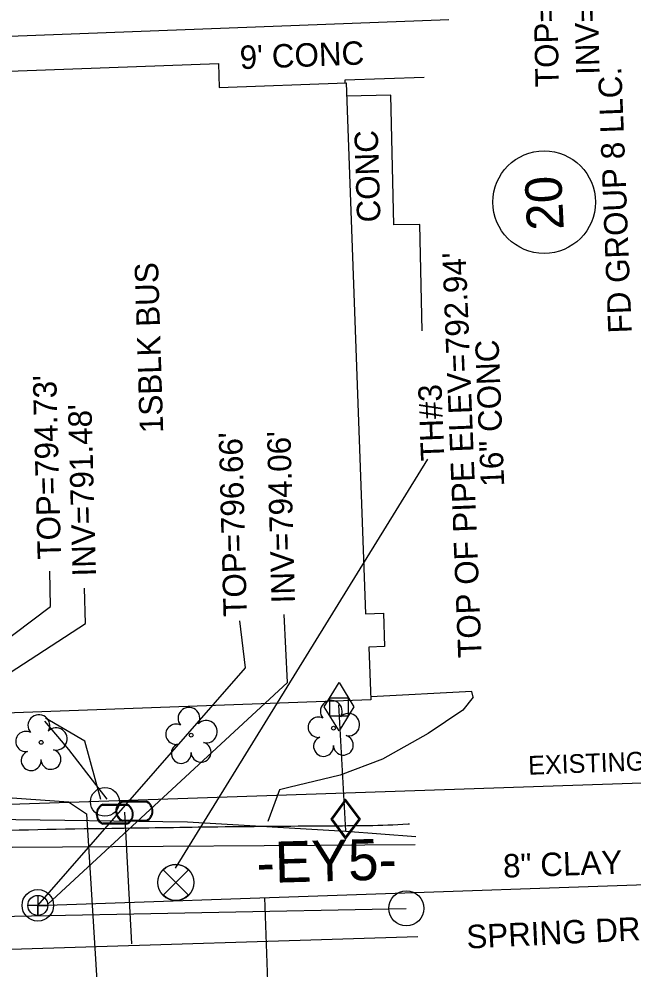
# Model space of a CAD drawing. Extents: x 1627482 to 1629573, y 760826 to 766301.
# Drawn here: x 1628507.9 to 1628612.8, y 762917.6 to 763079.7 of the extents above; entities that cross this region are included whole.
import ezdxf

# ---------------------------------------------------------------- set-up
doc = ezdxf.new("R2010")
doc.units = 0
for name, color, linetype in [('Exist Building', 7, 'Continuous'), ('Exist Building Text', 7, 'Continuous'), ('Exist Horizontal Alignment', 7, 'Continuous'), ('Exist Horizontal Alignment Direction Label', 7, 'Continuous'), ('Exist Horizontal Alignment Point', 7, 'Continuous'), ('Exist Other Culture Area Outline', 7, 'Continuous'), ('Exist Other Culture Area Outline Text', 7, 'Continuous'), ('Exist Property Owner Number CELL', 7, 'Continuous'), ('Exist Property Owner Text', 7, 'Continuous'), ('Exist Right of Way Line', 7, 'Continuous'), ('Exist Right of Way Line Text', 7, 'Continuous'), ('Exist Roads Curbs', 7, 'Continuous'), ('Exist Roads Curbs Text', 7, 'Continuous'), ('Exist Roads EOP', 7, 'Continuous'), ('Exist Roads EOP Other', 7, 'Continuous'), ('Exist Roads EOP Text', 7, 'Continuous'), ('Exist Structure Minor Catch Basin Leader', 7, 'Continuous'), ('Exist Structure Minor Catch Basin Top Elevation', 7, 'Continuous'), ('Exist Structure Minor Drop Inlet Top Elevation', 7, 'Continuous'), ('Exist Structure Minor Pipes RCP 15 Inch Invert', 7, 'Continuous'), ('Exist Structure Minor Pipes RCP 15 Inch Leader', 7, 'Continuous'), ('Exist Utilities Gas Meter CELL', 7, 'Continuous'), ('Exist Utilities Gas UG Line SUE LOS B', 7, 'Continuous'), ('Exist Utilities Gas Valve CELL', 7, 'Continuous'), ('Exist Utilities Other Pole CELL', 7, 'Continuous'), ('Exist Utilities Power UG Cable SUE LOS B', 7, 'Continuous'), ('Exist Utilities Sanitary Sewer Manhole CELL', 7, 'Continuous'), ('Exist Utilities Sanitary Sewer Manhole Leader', 7, 'Continuous'), ('Exist Utilities Sanitary Sewer Manhole Text', 7, 'Continuous'), ('Exist Utilities Sanitary Sewer UG Line', 7, 'Continuous'), ('Exist Utilities Sanitary Sewer UG Line Invert Elevation', 7, 'Continuous'), ('Exist Utilities Sanitary Sewer UG Line Leader', 7, 'Continuous'), ('Exist Utilities Sanitary Sewer UG Line Text', 7, 'Continuous'), ('Exist Utilities Telephone UG Cable SUE LOS B', 7, 'Continuous'), ('Exist Utilities Water Meter CELL', 7, 'Continuous'), ('Exist Utilities Water Test Hole SUE LOS A CELL', 7, 'Continuous'), ('Exist Utilities Water Test Hole SUE LOS A Leader', 7, 'Continuous'), ('Exist Utilities Water Test Hole SUE LOS A Text', 7, 'Continuous'), ('Exist Utilities Water UG Line SUE LOS B', 7, 'Continuous'), ('Exist Vegetation Tree CELL', 7, 'Continuous')]:
    doc.layers.add(name, color=color, linetype=linetype)

msp = doc.modelspace()

# ---------------------------------------------------------------- linework, layer by layer
at = {"layer": 'Exist Building'}
msp.add_lwpolyline([(1628485.31, 762960.48), (1628481.44, 763065.52), (1628503.26, 763066.33), (1628503.1, 763070.66), (1628541.95, 763072.09), (1628542.1, 763067.96), (1628563.71, 763068.75), (1628567.04, 762978.19), (1628570.07, 762978.3), (1628570.29, 762972.58), (1628567.58, 762972.49), (1628567.91, 762963.52)], close=True, dxfattribs=at)
at = {"layer": 'Exist Horizontal Alignment'}
msp.add_line((1628423.75, 762924.93), (1628573.98, 762927.92), dxfattribs=at)
at = {"layer": 'Exist Horizontal Alignment Point'}
msp.add_circle((1628573.98, 762927.92), 3, dxfattribs=at)
at = {"layer": 'Exist Other Culture Area Outline'}
for points in [[(1628577.04, 763069.67), (1628563.49, 763069.24), (1628563.52, 763068.75)], [(1628576.69, 763026.49), (1628576.27, 763044.63), (1628571.87, 763044.52), (1628571.36, 763066.66), (1628563.79, 763066.48)], [(1628585.41, 762963.95), (1628585.18, 762964.92), (1628567.92, 762964.04)]]:
    msp.add_lwpolyline(points, dxfattribs=at)
at = {"layer": 'Exist Property Owner Number CELL'}
msp.add_circle((1628597.5, 763048.42), 8.75, dxfattribs=at)
at = {"layer": 'Exist Right of Way Line'}
msp.add_lwpolyline([(1628647.86, 762950.41), (1628444, 762943.51)], dxfattribs=at)
at = {"layer": 'Exist Roads Curbs'}
msp.add_lwpolyline([(1628581.25, 763079.54), (1628468.8, 763075.28), (1628469.27, 763065.69), (1628482.61, 763066.36), (1628482.65, 763065.57)], dxfattribs=at)
at = {"layer": 'Exist Roads EOP'}
msp.add_spline([(1628467.76, 762937.43), (1628467.87, 762939.77), (1628468.04, 762940.3), (1628468.48, 762940.58), (1628469.88, 762940.64), (1628471.6, 762940.38), (1628473.17, 762940.22), (1628498.47, 762940.9), (1628523.77, 762941.59), (1628540.61, 762941.83), (1628560.5, 762942.01), (1628567.39, 762942.07), (1628574.28, 762942.33), (1628574.54, 762942.35)], degree=3, dxfattribs=at)
at = {"layer": 'Exist Roads EOP Other'}
msp.add_lwpolyline([(1628585.41, 762963.95), (1628583.64, 762961.76), (1628577.69, 762957.78), (1628569.9, 762953.36), (1628562.71, 762950.63), (1628553.98, 762948.55), (1628552.34, 762948.17), (1628550.37, 762942.74)], dxfattribs=at)
at = {"layer": 'Exist Structure Minor Catch Basin Leader'}
msp.add_lwpolyline([(1628460.66, 762939.72), (1628513.33, 762979.44), (1628513.17, 762985.43)], dxfattribs=at)
at = {"layer": 'Exist Structure Minor Pipes RCP 15 Inch Leader'}
msp.add_lwpolyline([(1628460.51, 762938.28), (1628519.29, 762976.55), (1628519.13, 762982.55)], dxfattribs=at)
at = {"layer": 'Exist Utilities Gas Meter CELL'}
msp.add_line((1628562.53, 762962.31), (1628562.53, 762962.31), dxfattribs=at)
for points in [[(1628559.99, 762962.31), (1628562.53, 762966.43), (1628565.06, 762962.31), (1628562.53, 762958.2), (1628559.99, 762962.31)], [(1628560.95, 762963.85), (1628564.1, 762963.85), (1628564.1, 762960.74), (1628560.95, 762960.74), (1628560.95, 762963.85)]]:
    msp.add_lwpolyline(points, dxfattribs=at)
at = {"layer": 'Exist Utilities Gas UG Line SUE LOS B'}
msp.add_line((1628562.4, 762962.62), (1628563.64, 762941.14), dxfattribs=at)
msp.add_lwpolyline([(1628575.59, 762940.14), (1628563.68, 762941.04), (1628536.7, 762942.62), (1628503.11, 762943.06), (1628461.85, 762941.81), (1628438.72, 762940.41)], dxfattribs=at)
at = {"layer": 'Exist Utilities Gas Valve CELL'}
msp.add_line((1628563.64, 762943.16), (1628563.64, 762943.16), dxfattribs=at)
msp.add_lwpolyline([(1628563.64, 762946.58), (1628561.1, 762943.16), (1628563.64, 762939.75), (1628566.18, 762943.16), (1628563.64, 762946.58)], dxfattribs=at)
msp.add_lwpolyline([(1628565.93, 762943.16), (1628563.64, 762946.24), (1628561.35, 762943.16), (1628563.64, 762940.09)], close=True, dxfattribs=at)
at = {"layer": 'Exist Utilities Other Pole CELL'}
msp.add_circle((1628522.59, 762946.09), 2.46, dxfattribs=at)
at = {"layer": 'Exist Utilities Power UG Cable SUE LOS B'}
msp.add_lwpolyline([(1628521.88, 762946.51), (1628519.16, 762956.43), (1628512.45, 762960.38)], dxfattribs=at)
at = {"layer": 'Exist Utilities Sanitary Sewer Manhole CELL'}
msp.add_lwpolyline([(1628511.15, 762930.14), (1628511.15, 762926.72), (1628511.15, 762928.43), (1628512.87, 762928.43), (1628509.44, 762928.43)], dxfattribs=at)
for radius in [2.69, 1.71]:
    msp.add_circle((1628511.15, 762928.43), radius, dxfattribs=at)
at = {"layer": 'Exist Utilities Sanitary Sewer Manhole Leader'}
msp.add_lwpolyline([(1628511.15, 762928.43), (1628546.54, 762968.98), (1628545.6, 762977)], dxfattribs=at)
at = {"layer": 'Exist Utilities Sanitary Sewer UG Line'}
for p, q in [((1628511.15, 762928.43), (1628773.24, 762937.39)), ((1628550.73, 762904.34), (1628549.88, 762929.76))]:
    msp.add_line(p, q, dxfattribs=at)
at = {"layer": 'Exist Utilities Sanitary Sewer UG Line Leader'}
msp.add_lwpolyline([(1628512.88, 762928.64), (1628553.73, 762966.43), (1628553.13, 762978.08)], dxfattribs=at)
at = {"layer": 'Exist Utilities Telephone UG Cable SUE LOS B'}
for points in [[(1628512.28, 762959.85), (1628516.37, 762955), (1628522.9, 762946.54)], [(1628399.95, 762944.56), (1628455.29, 762946.83), (1628491.56, 762947.87), (1628516.36, 762946.07), (1628519.44, 762944.07), (1628521.46, 762911.91), (1628571.96, 762912.88)]]:
    msp.add_lwpolyline(points, dxfattribs=at)
at = {"layer": 'Exist Utilities Water Meter CELL'}
for p, q in [((1628524.27, 762943.99), (1628524.27, 762943.99)), ((1628527.61, 762944.5), (1628527.61, 762944.5))]:
    msp.add_line(p, q, dxfattribs=at)
for points in [[(1628522.24, 762945.69), (1628526.31, 762945.69)], [(1628522.24, 762945.55), (1628526.31, 762945.55)], [(1628525.58, 762946.2), (1628529.65, 762946.2)], [(1628525.58, 762946.07), (1628529.65, 762946.07)], [(1628526.31, 762942.43), (1628522.21, 762942.43)], [(1628526.31, 762942.29), (1628522.21, 762942.29)], [(1628529.65, 762942.94), (1628525.55, 762942.94)], [(1628529.65, 762942.8), (1628525.55, 762942.8)]]:
    msp.add_lwpolyline(points, dxfattribs=at)
for centre, radius, start, end in [((1628522.97, 762943.98), 1.86, 113.178, 245.9794), ((1628522.98, 762943.98), 1.73, 115.3009, 243.7824), ((1628526.31, 762944.5), 1.86, 113.178, 245.9794), ((1628526.32, 762944.5), 1.73, 115.3009, 243.7824), ((1628525.57, 762943.99), 1.86, 293.6483, 66.3084), ((1628525.58, 762943.99), 1.73, 295.1272, 64.8728), ((1628528.91, 762944.5), 1.86, 293.6483, 66.3084), ((1628528.92, 762944.5), 1.73, 295.1272, 64.8728)]:
    msp.add_arc(centre, radius, start, end, dxfattribs=at)
at = {"layer": 'Exist Utilities Water Test Hole SUE LOS A CELL'}
for points in [[(1628536.85, 762934.52), (1628532.51, 762930.17), (1628534.68, 762932.35), (1628532.51, 762934.52), (1628536.85, 762930.17)], [(1628532.51, 762934.52), (1628534.68, 762932.35), (1628536.85, 762934.52)], [(1628536.85, 762930.17), (1628534.68, 762932.35), (1628532.51, 762930.17)]]:
    msp.add_lwpolyline(points, dxfattribs=at)
msp.add_circle((1628534.68, 762932.35), 3.07, dxfattribs=at)
for start, end in [(45, 135), (225, 315)]:
    msp.add_arc((1628534.68, 762932.35), 3.07, start, end, dxfattribs=at)
at = {"layer": 'Exist Utilities Water Test Hole SUE LOS A Leader'}
msp.add_line((1628534.62, 762934.78), (1628577.68, 763004.58), dxfattribs=at)
at = {"layer": 'Exist Utilities Water UG Line SUE LOS B'}
msp.add_line((1628525.91, 762944.31), (1628527.15, 762921.88), dxfattribs=at)
for points in [[(1628446.33, 762937.41), (1628446.53, 762937.42), (1628460.04, 762936.55), (1628506.78, 762938.35), (1628575.52, 762938.84)], [(1628575.95, 762923.08), (1628506.53, 762920.88), (1628465.79, 762920.68), (1628436.45, 762919.64)]]:
    msp.add_lwpolyline(points, dxfattribs=at)
at = {"layer": 'Exist Vegetation Tree CELL'}
for p, q in [((1628561.58, 762958.67), (1628561.58, 762958.67)), ((1628511.71, 762956.24), (1628511.71, 762956.24)), ((1628537.3, 762957.47), (1628537.3, 762957.47))]:
    msp.add_line(p, q, dxfattribs=at)
for centre in [(1628537.3, 762957.47), (1628561.58, 762958.67), (1628511.71, 762956.24)]:
    msp.add_circle(centre, 0.326, dxfattribs=at)
for centre, radius, start, end in [((1628561.19, 762961.54), 1.86, 330.1651, 219.7134), ((1628511.33, 762959.11), 1.86, 330.1651, 219.7134), ((1628536.92, 762960.35), 1.86, 330.1651, 219.7134), ((1628564.13, 762959.26), 1.9, 257.1011, 134.1999), ((1628534.7, 762957.63), 1.73, 62.6636, 279.3457), ((1628539.85, 762958.06), 1.9, 257.1011, 134.1999), ((1628558.97, 762958.82), 1.73, 62.6636, 279.3457), ((1628509.11, 762956.39), 1.73, 62.6636, 279.3457), ((1628514.26, 762956.82), 1.9, 257.1011, 134.1999), ((1628538.98, 762954.57), 1.7, 181.2822, 74.56), ((1628559.87, 762955.55), 1.69, 111.5671, 6.231), ((1628563.25, 762955.77), 1.7, 181.2822, 74.56), ((1628510.01, 762953.12), 1.69, 111.5671, 6.231), ((1628513.38, 762953.34), 1.7, 181.2822, 74.56), ((1628535.6, 762954.35), 1.69, 111.5671, 6.231)]:
    msp.add_arc(centre, radius, start, end, dxfattribs=at)

# ---------------------------------------------------------------- texts
at = {"layer": 'Exist Building Text'}
msp.add_text('1SBLK BUS', height=4, rotation=91.7713, dxfattribs=at).set_placement((1628532.54, 763009.08))
at = {"layer": 'Exist Horizontal Alignment Direction Label'}
msp.add_text('-EY5-', height=7, rotation=1.6183, dxfattribs=at).set_placement((1628548.54, 762932.21))
at = {"layer": 'Exist Other Culture Area Outline Text'}
msp.add_text('CONC', height=4, rotation=91.7713, dxfattribs=at).set_placement((1628569.6, 763045.02))
at = {"layer": 'Exist Property Owner Number CELL'}
msp.add_text('20', height=6.25, rotation=92.6915, dxfattribs=at).set_placement((1628600.85, 763043.75))
at = {"layer": 'Exist Property Owner Text'}
msp.add_text('FD GROUP 8 LLC.', height=4, rotation=92.2582, dxfattribs=at).set_placement((1628612.44, 763026.11))
at = {"layer": 'Exist Right of Way Line Text'}
msp.add_text('EXISTING R/W', height=3.2, rotation=2.2181, dxfattribs=at).set_placement((1628594.83, 762950.71))
at = {"layer": 'Exist Roads Curbs Text'}
msp.add_text("9' CONC", height=4, rotation=2.1724, dxfattribs=at).set_placement((1628545.65, 763071.11))
at = {"layer": 'Exist Roads EOP Text'}
msp.add_text("SPRING DR.  30' PAVED ROADWAY", height=4, rotation=2.7629, dxfattribs=at).set_placement((1628584.33, 762921.05))
at = {"layer": 'Exist Structure Minor Catch Basin Top Elevation'}
msp.add_text("TOP=794.73'", height=4, rotation=91.5197, dxfattribs=at).set_placement((1628515.12, 762987.49))
at = {"layer": 'Exist Structure Minor Drop Inlet Top Elevation'}
msp.add_text("TOP=796.33'", height=4, rotation=91.1941, dxfattribs=at).set_placement((1628600.02, 763068.1))
at = {"layer": 'Exist Structure Minor Pipes RCP 15 Inch Invert'}
for s, rotation, p in [("INV=792.40'", 91.1941, (1628606.95, 763070.18)), ("INV=791.48'", 91.5197, (1628521.07, 762984.6))]:
    msp.add_text(s, height=4, rotation=rotation, dxfattribs=at).set_placement(p)
at = {"layer": 'Exist Utilities Sanitary Sewer Manhole Text'}
msp.add_text("TOP=796.66'", height=4, rotation=91.5197, dxfattribs=at).set_placement((1628546.82, 762977.73))
at = {"layer": 'Exist Utilities Sanitary Sewer UG Line Invert Elevation'}
msp.add_text("INV=794.06'", height=4, rotation=91.5197, dxfattribs=at).set_placement((1628555, 762980.02))
at = {"layer": 'Exist Utilities Sanitary Sewer UG Line Text'}
msp.add_text('8" CLAY', height=4, rotation=1.957, dxfattribs=at).set_placement((1628590.55, 762933.15))
at = {"layer": 'Exist Utilities Water Test Hole SUE LOS A Text'}
for s, p in [("TOP OF PIPE ELEV=792.94'", (1628586.84, 762970.75)), ('16" CONC', (1628590.7, 762999.96)), ('TH#3', (1628580.5, 763004.35))]:
    msp.add_text(s, height=4, rotation=92.2582, dxfattribs=at).set_placement(p)

doc.saveas('drawing.dxf')
